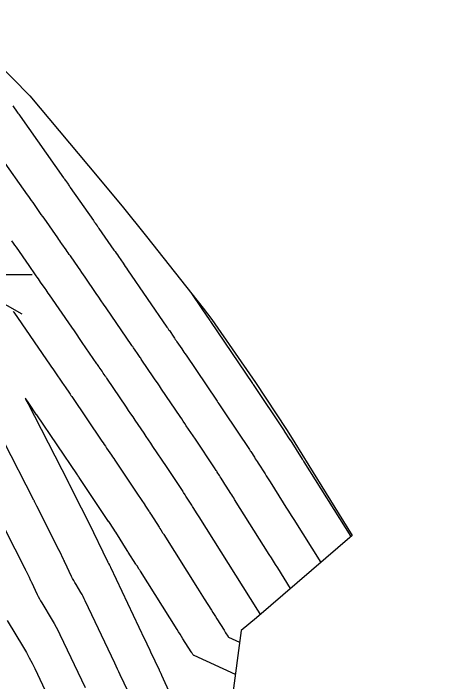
# Model space of a CAD drawing. Extents: x 954385 to 988206, y 1868364 to 1924553.
# Drawn here: x 957806.5 to 957839.2, y 1919991 to 1920041.8 of the extents above; entities that cross this region are included whole.
import ezdxf

# ---------------------------------------------------------------- set-up
doc = ezdxf.new("R2010")
doc.units = 0
for name, color, linetype in [('Default', 7, 'Continuous'), ('Ex_Major Contours', 7, 'Continuous'), ('Ex_Minor Contours', 7, 'Continuous'), ('Perimeter', 7, 'Continuous'), ('Slopes', 7, 'Continuous')]:
    doc.layers.add(name, color=color, linetype=linetype)

msp = doc.modelspace()

# ---------------------------------------------------------------- linework, layer by layer
at = {"layer": 'Default'}
msp.add_arc((956871.597, 1919501.221), 996.448, 12.648055, 34.075074, dxfattribs=at)
at = {"layer": 'Ex_Major Contours'}
for points in [[(957806.444, 1920019.139), (957806.482, 1920019.083), (957809.257, 1920015.051), (957809.358, 1920014.904), (957809.459, 1920014.757), (957809.56, 1920014.611), (957809.66, 1920014.464), (957810.144, 1920013.759), (957810.204, 1920013.672), (957810.264, 1920013.584), (957810.324, 1920013.496), (957810.384, 1920013.408), (957810.727, 1920012.904), (957810.774, 1920012.836), (957810.836, 1920012.745), (957810.867, 1920012.699), (957810.898, 1920012.654), (957813.188, 1920009.273), (957813.278, 1920009.14), (957813.368, 1920009.007), (957813.458, 1920008.874), (957813.548, 1920008.741), (957813.907, 1920008.209), (957813.997, 1920008.076), (957814.086, 1920007.943), (957814.176, 1920007.81), (957814.265, 1920007.677), (957815.9, 1920005.242), (957815.902, 1920005.239), (957816.46, 1920004.406), (957816.46, 1920004.405), (957816.758, 1920003.941), (957816.784, 1920003.901), (957816.809, 1920003.861), (957816.885, 1920003.743), (957816.91, 1920003.703), (957817.543, 1920002.707), (957817.601, 1920002.616), (957817.659, 1920002.525), (957817.775, 1920002.343), (957817.803, 1920002.297), (957817.832, 1920002.252), (957817.861, 1920002.206), (957817.89, 1920002.16), (957820.467, 1919998.067), (957820.592, 1919997.868), (957820.717, 1919997.669), (957820.842, 1919997.47), (957820.968, 1919997.271), (957821.515, 1919996.4), (957821.617, 1919996.238), (957821.719, 1919996.076), (957821.821, 1919995.914), (957821.923, 1919995.752), (957822.477, 1919994.875), (957822.507, 1919994.828), (957822.536, 1919994.78), (957822.566, 1919994.733), (957822.596, 1919994.686), (957822.765, 1919994.416), (957822.781, 1919994.389), (957822.798, 1919994.362), (957822.802, 1919994.356), (957822.808, 1919994.351), (957822.814, 1919994.346), (957822.821, 1919994.342), (957823.657, 1919993.963)], [(957815.173, 1919990.221), (957814.585, 1919991.48), (957814.482, 1919991.7), (957814.378, 1919991.921), (957814.275, 1919992.141), (957814.171, 1919992.361), (957811.922, 1919997.116), (957811.844, 1919997.275), (957811.762, 1919997.432), (957811.676, 1919997.588), (957811.587, 1919997.741), (957811.219, 1919998.349), (957811.129, 1919998.502), (957811.043, 1919998.657), (957810.961, 1919998.814), (957810.883, 1919998.974), (957810.368, 1920000.055), (957810.351, 1920000.091), (957810.334, 1920000.126), (957810.292, 1920000.215), (957810.267, 1920000.269), (957809.985, 1920000.862), (957809.97, 1920000.893), (957809.952, 1920000.933), (957809.944, 1920000.948), (957809.94, 1920000.956), (957808.248, 1920004.308), (957808.189, 1920004.425), (957808.091, 1920004.62), (957808.071, 1920004.659), (957808.051, 1920004.698), (957808.031, 1920004.737), (957808.012, 1920004.776), (957805.708, 1920009.284)]]:
    msp.add_lwpolyline(points, dxfattribs=at)
at = {"layer": 'Ex_Minor Contours'}
for points in [[(957806.412, 1920034.782), (957806.749, 1920034.305), (957806.806, 1920034.224), (957806.864, 1920034.143), (957806.921, 1920034.061), (957806.978, 1920033.98), (957810.27, 1920029.312), (957810.313, 1920029.251), (957810.356, 1920029.189), (957810.399, 1920029.128), (957810.442, 1920029.066), (957810.615, 1920028.82), (957810.658, 1920028.759), (957810.701, 1920028.697), (957810.744, 1920028.636), (957810.786, 1920028.574), (957812.539, 1920026.063), (957812.575, 1920026.012), (957812.611, 1920025.961), (957812.646, 1920025.91), (957812.682, 1920025.858), (957812.824, 1920025.653), (957812.86, 1920025.602), (957812.895, 1920025.551), (957812.931, 1920025.5), (957812.967, 1920025.448), (957814.104, 1920023.808), (957814.19, 1920023.682), (957814.277, 1920023.557), (957814.364, 1920023.431), (957814.45, 1920023.306), (957814.796, 1920022.803), (957814.883, 1920022.677), (957814.969, 1920022.551), (957815.056, 1920022.426), (957815.142, 1920022.3), (957818.133, 1920017.941), (957818.163, 1920017.896), (957818.194, 1920017.851), (957818.286, 1920017.716), (957818.317, 1920017.671), (957818.65, 1920017.182), (957818.711, 1920017.093), (957818.771, 1920017.004), (957818.832, 1920016.915), (957818.892, 1920016.826), (957819.26, 1920016.282), (957819.342, 1920016.162), (957819.423, 1920016.041), (957819.505, 1920015.921), (957819.586, 1920015.8), (957821.894, 1920012.383), (957821.954, 1920012.294), (957822.014, 1920012.205), (957822.074, 1920012.116), (957822.134, 1920012.027), (957822.493, 1920011.491), (957822.494, 1920011.491), (957824.403, 1920008.638), (957824.404, 1920008.636), (957824.468, 1920008.537), (957824.489, 1920008.504), (957824.51, 1920008.471), (957824.784, 1920008.041), (957824.854, 1920007.93), (957824.995, 1920007.709), (957825.065, 1920007.599), (957825.594, 1920006.765), (957825.69, 1920006.614), (957825.786, 1920006.463), (957825.881, 1920006.311), (957825.977, 1920006.16), (957826.982, 1920004.563), (957827.181, 1920004.246), (957827.381, 1920003.93), (957827.58, 1920003.613), (957827.779, 1920003.296), (957829.83, 1920000.04)], [(957827.539, 1919998.063), (957826.562, 1919999.614), (957826.399, 1919999.873), (957826.237, 1920000.132), (957826.074, 1920000.39), (957825.911, 1920000.649), (957823.281, 1920004.827), (957823.208, 1920004.943), (957823.135, 1920005.059), (957823.061, 1920005.175), (957822.988, 1920005.291), (957822.637, 1920005.844), (957822.546, 1920005.987), (957822.455, 1920006.13), (957822.247, 1920006.456), (957822.182, 1920006.559), (957822.117, 1920006.662), (957821.961, 1920006.905), (957821.941, 1920006.938), (957821.92, 1920006.97), (957821.9, 1920007.002), (957821.879, 1920007.034), (957821.756, 1920007.226), (957821.755, 1920007.227), (957820.296, 1920009.407), (957820.295, 1920009.408), (957819.602, 1920010.44), (957819.487, 1920010.612), (957819.371, 1920010.784), (957819.255, 1920010.956), (957819.14, 1920011.128), (957817.722, 1920013.228), (957817.563, 1920013.462), (957817.405, 1920013.696), (957817.246, 1920013.93), (957817.088, 1920014.165), (957816.227, 1920015.435), (957816.182, 1920015.502), (957816.136, 1920015.569), (957816.091, 1920015.636), (957816.045, 1920015.703), (957815.832, 1920016.016), (957815.772, 1920016.104), (957815.711, 1920016.193), (957815.591, 1920016.37), (957815.56, 1920016.414), (957815.53, 1920016.459), (957815.5, 1920016.503), (957815.47, 1920016.547), (957813.502, 1920019.416), (957813.317, 1920019.684), (957813.132, 1920019.953), (957812.948, 1920020.222), (957812.763, 1920020.491), (957811.908, 1920021.732), (957811.781, 1920021.918), (957811.653, 1920022.103), (957811.525, 1920022.288), (957811.397, 1920022.473), (957810.788, 1920023.352), (957810.708, 1920023.467), (957810.628, 1920023.582), (957810.549, 1920023.696), (957810.469, 1920023.811), (957810.15, 1920024.27), (957810.07, 1920024.385), (957809.99, 1920024.5), (957809.91, 1920024.614), (957809.831, 1920024.729), (957808.791, 1920026.218), (957808.687, 1920026.368), (957808.582, 1920026.518), (957808.477, 1920026.668), (957808.372, 1920026.818), (957807.952, 1920027.418), (957807.847, 1920027.568), (957807.741, 1920027.718), (957807.636, 1920027.868), (957807.531, 1920028.018), (957805.532, 1920030.853)], [(957825.249, 1919996.086), (957825.093, 1919996.334), (957825.054, 1919996.395), (957820.585, 1920003.493), (957820.534, 1920003.574), (957820.483, 1920003.655), (957820.432, 1920003.736), (957820.381, 1920003.817), (957820.176, 1920004.14), (957820.125, 1920004.22), (957820.073, 1920004.301), (957820.022, 1920004.382), (957819.971, 1920004.463), (957819.579, 1920005.08), (957819.511, 1920005.186), (957819.397, 1920005.364), (957819.375, 1920005.4), (957819.352, 1920005.435), (957819.329, 1920005.471), (957819.307, 1920005.506), (957819.108, 1920005.815), (957819.107, 1920005.817), (957818.099, 1920007.323), (957818.097, 1920007.325), (957817.063, 1920008.866), (957816.896, 1920009.115), (957816.729, 1920009.364), (957816.561, 1920009.612), (957816.393, 1920009.861), (957815.722, 1920010.855), (957815.554, 1920011.103), (957815.386, 1920011.352), (957815.218, 1920011.6), (957815.05, 1920011.848), (957813.563, 1920014.044), (957813.532, 1920014.089), (957813.502, 1920014.134), (957813.471, 1920014.179), (957813.44, 1920014.224), (957813.288, 1920014.448), (957813.226, 1920014.538), (957813.196, 1920014.583), (957812.987, 1920014.889), (957812.942, 1920014.955), (957812.897, 1920015.021), (957812.852, 1920015.087), (957812.807, 1920015.153), (957811.696, 1920016.772), (957811.496, 1920017.064), (957811.296, 1920017.355), (957811.095, 1920017.647), (957810.895, 1920017.938), (957809.195, 1920020.408), (957809.112, 1920020.528), (957809.029, 1920020.649), (957808.946, 1920020.769), (957808.862, 1920020.89), (957808.528, 1920021.372), (957808.445, 1920021.492), (957808.361, 1920021.612), (957808.278, 1920021.733), (957808.194, 1920021.853), (957807.597, 1920022.713), (957807.483, 1920022.876), (957807.37, 1920023.039), (957807.257, 1920023.201), (957807.144, 1920023.364), (957806.69, 1920024.014), (957806.576, 1920024.176), (957806.463, 1920024.339), (957806.349, 1920024.501)], [(957819.942, 1920020.578), (957820.796, 1920019.334), (957821.397, 1920018.452), (957821.415, 1920018.426), (957821.451, 1920018.373), (957824.648, 1920013.638), (957824.665, 1920013.613), (957824.691, 1920013.575), (957827.051, 1920010.049), (957827.052, 1920010.046), (957827.058, 1920010.036), (957827.481, 1920009.373), (957827.493, 1920009.353), (957828.415, 1920007.901), (957828.437, 1920007.867), (957828.459, 1920007.832), (957828.547, 1920007.693), (957832.121, 1920002.017)], [(957823.338, 1919991.518), (957820.197, 1919992.944), (957820.171, 1919992.958), (957820.148, 1919992.975), (957820.129, 1919992.995), (957820.112, 1919993.019), (957820.05, 1919993.12), (957820.034, 1919993.145), (957820.018, 1919993.17), (957820.003, 1919993.195), (957819.987, 1919993.221), (957819.352, 1919994.234), (957819.241, 1919994.412), (957819.13, 1919994.589), (957819.018, 1919994.766), (957818.907, 1919994.943), (957816.116, 1919999.362), (957816.088, 1919999.407), (957816.06, 1919999.452), (957816.031, 1919999.497), (957816.003, 1919999.542), (957815.861, 1919999.767), (957815.805, 1919999.857), (957815.776, 1919999.902), (957815.194, 1920000.827), (957815.168, 1920000.868), (957815.116, 1920000.951), (957814.239, 1920002.33), (957814.21, 1920002.375), (957813.812, 1920002.995), (957813.705, 1920003.155), (957813.702, 1920003.158), (957811.467, 1920006.488), (957811.432, 1920006.54), (957811.362, 1920006.645), (957811.326, 1920006.697), (957808.233, 1920011.263), (957808.227, 1920011.272), (957807.632, 1920012.145), (957807.62, 1920012.163), (957807.403, 1920012.477), (957807.375, 1920012.517), (957807.364, 1920012.528), (957807.368, 1920012.513), (957807.39, 1920012.469), (957807.574, 1920012.114), (957808.059, 1920011.172), (957808.067, 1920011.155), (957810.647, 1920006.107), (957810.657, 1920006.087), (957810.678, 1920006.046), (957812.553, 1920002.331), (957812.561, 1920002.313), (957812.889, 1920001.623), (957812.908, 1920001.583), (957813.611, 1920000.107), (957813.628, 1920000.071), (957813.647, 1920000.035), (957813.666, 1920000), (957813.687, 1919999.966), (957813.77, 1919999.828), (957813.79, 1919999.794), (957813.809, 1919999.759), (957813.828, 1919999.723), (957813.845, 1919999.687), (957816.437, 1919994.206), (957816.551, 1919993.965), (957816.665, 1919993.725), (957816.778, 1919993.484), (957816.89, 1919993.242), (957817.534, 1919991.865), (957817.55, 1919991.83), (957817.567, 1919991.795), (957817.583, 1919991.76), (957817.6, 1919991.726), (957817.666, 1919991.586), (957817.682, 1919991.551), (957817.699, 1919991.516), (957817.715, 1919991.481), (957817.731, 1919991.446), (957821.835, 1919982.46)], [(957805.819, 1920002.571), (957807.328, 1919999.581), (957807.335, 1919999.567), (957807.342, 1919999.552), (957807.349, 1919999.538), (957807.355, 1919999.524), (957807.389, 1919999.453), (957807.41, 1919999.411), (957807.646, 1919998.912), (957807.677, 1919998.847), (957807.707, 1919998.783), (957807.768, 1919998.655), (957807.783, 1919998.623), (957807.798, 1919998.591), (957807.813, 1919998.559), (957807.828, 1919998.527), (957808.269, 1919997.601), (957808.35, 1919997.437), (957808.434, 1919997.275), (957808.523, 1919997.116), (957808.615, 1919996.958), (957809.404, 1919995.653), (957809.563, 1919995.382), (957809.715, 1919995.106), (957809.861, 1919994.827), (957809.999, 1919994.544), (957811.904, 1919990.515)], [(957805.989, 1919995.605), (957807.221, 1919993.565), (957807.45, 1919993.175), (957807.669, 1919992.78), (957807.877, 1919992.379), (957808.076, 1919991.973), (957809.638, 1919988.67)]]:
    msp.add_lwpolyline(points, dxfattribs=at)
at = {"layer": 'Perimeter'}
msp.add_lwpolyline([(957799.354, 1920043.259), (957802.755, 1920040.565), (957807.654, 1920035.581), (957807.696, 1920035.531), (957812.171, 1920030.21), (957814.725, 1920027.14), (957816.584, 1920024.835), (957820.886, 1920019.382), (957821.559, 1920018.522), (957824.86, 1920013.735), (957827.223, 1920010.14), (957827.224, 1920010.138), (957827.646, 1920009.464), (957828.591, 1920007.948), (957832.213, 1920002.096), (957824.937, 1919995.817), (957823.773, 1919994.85), (957823.101, 1919989.699)], dxfattribs=at)
at = {"layer": 'Slopes'}
msp.add_lwpolyline([(957807.131, 1920018.928), (957801.873, 1920021.888), (957807.873, 1920021.953), (957801.873, 1920021.888), (957804.929, 1920016.725)], dxfattribs=at)

doc.saveas('drawing.dxf')
